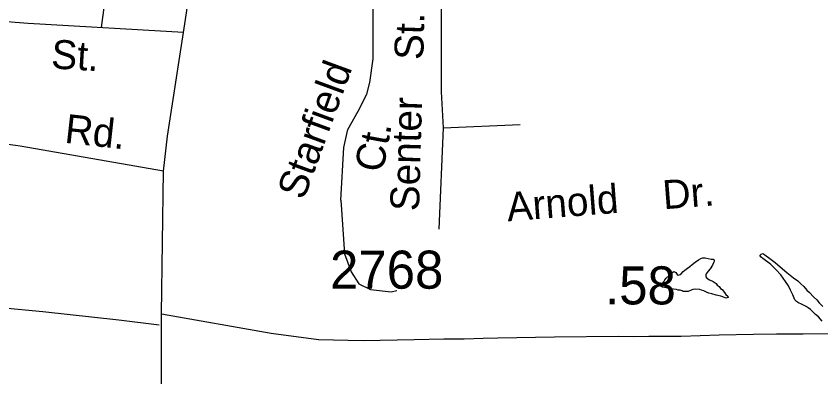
# Model space of a CAD drawing. Extents: x 2001466 to 2224147, y 644118 to 847247.
# Drawn here: x 2058818 to 2061459, y 663505 to 664690 of the extents above; entities that cross this region are included whole.
import ezdxf

# ---------------------------------------------------------------- set-up
doc = ezdxf.new("R2010")
doc.units = 0
for name, color, linetype in [('Exist Hydrographic Misc Water Feature', 7, 'Continuous'), ('Exist Road Non-System Type 51', 7, 'Continuous'), ('Exist Road Non-System Type 51 Label', 7, 'Continuous'), ('Exist Road Primary US Attributed', 7, 'Continuous'), ('Exist Road Secondary Mileage Hundredths English Label', 7, 'Continuous'), ('Exist Road Secondary Type 51 Attributed', 7, 'Continuous'), ('Exist Road Secondary Type 51 Number Label', 7, 'Continuous')]:
    doc.layers.add(name, color=color, linetype=linetype)

msp = doc.modelspace()

# ---------------------------------------------------------------- linework, layer by layer
at = {"layer": 'Exist Hydrographic Misc Water Feature'}
for points in [[(2061028.9, 663867.7), (2061036.9, 663873.7), (2061046.8, 663881.6), (2061056.8, 663889.6), (2061064.8, 663893.7), (2061070.8, 663895.7), (2061078.8, 663895.7), (2061088.8, 663893.7), (2061098.9, 663891.7), (2061104.8, 663891.7), (2061108.7, 663889.7), (2061108.7, 663883.8), (2061106.9, 663879.8), (2061103, 663871.8), (2061095, 663859.8), (2061088.8, 663851.7), (2061082.9, 663843.7), (2061080.8, 663839.7), (2061080.8, 663833.7), (2061084.9, 663829.7), (2061092.9, 663823.8), (2061105, 663817.8), (2061114.8, 663811.8), (2061119, 663805.8), (2061125.1, 663801.8), (2061129, 663795.8), (2061134.9, 663791.8), (2061142.9, 663781.8), (2061147, 663775.8), (2061153, 663769.9), (2061155, 663765.9), (2061147, 663763.8), (2061137, 663767.8), (2061131, 663769.8), (2061121, 663771.8), (2061115.1, 663773.7), (2061101.1, 663777.7), (2061091.1, 663779.7), (2061083.1, 663783.7), (2061075.1, 663787.7), (2061067.1, 663789.7), (2061061.1, 663791.7), (2061049, 663793.6), (2061039, 663791.6), (2061033, 663789.6), (2061023, 663785.6), (2061012.9, 663785.6), (2061007, 663785.6), (2061003.1, 663787.6), (2060996.9, 663789.6), (2060991, 663789.6), (2060985.1, 663791.6), (2060975, 663793.5), (2060963.1, 663795.5), (2060951, 663797.4), (2060939.1, 663799.4), (2060935, 663801.4), (2060935, 663805.4), (2060939.1, 663811.4), (2060943, 663817.5), (2060946.9, 663823.5), (2060950.8, 663829.5), (2060960.9, 663837.5), (2060967, 663843.5), (2060970.9, 663847.5), (2060976.8, 663851.5), (2060983, 663847.5), (2060986.9, 663841.5), (2060991, 663839.6), (2060996.9, 663841.6), (2061000.8, 663843.6), (2061007, 663851.6), (2061012.9, 663855.6), (2061020.9, 663861.6), (2061028.9, 663867.7)], [(2061463.2, 663688.4), (2061450.9, 663702.4), (2061441.1, 663710.4), (2061434.9, 663716.4), (2061425.1, 663726.4), (2061417.1, 663732.3), (2061410.9, 663736.3), (2061395, 663744.3), (2061385.1, 663748.3), (2061379, 663752.3), (2061373, 663758.3), (2061367.1, 663774.3), (2061358.9, 663790.2), (2061352.9, 663804.2), (2061342.9, 663818.2), (2061326.9, 663840.1), (2061310.9, 663858.1), (2061294.9, 663874.1), (2061288.7, 663878.1), (2061272.7, 663890.1), (2061268.8, 663894.1), (2061262.7, 663898), (2061258.8, 663904), (2061262.7, 663908), (2061268.8, 663910.1), (2061274.8, 663906.1), (2061290.8, 663894.1), (2061308.8, 663880.2), (2061324.8, 663866.1), (2061346.8, 663848.2), (2061368.9, 663830.3), (2061382.9, 663820.3), (2061392.9, 663810.3), (2061402.9, 663802.3), (2061413, 663790.3), (2061421, 663782.4), (2061434.9, 663768.4)], [(2061434.9, 663768.4), (2061445, 663758.4), (2061453, 663748.4), (2061465.1, 663736.5)]]:
    msp.add_lwpolyline(points, dxfattribs=at)
at = {"layer": 'Exist Road Non-System Type 51'}
for points in [[(2058818.5, 665217.7), (2058764.8, 664719.4), (2058760.4, 664697.5), (2058766.2, 664687.3), (2058773.9, 664675.2), (2058789.9, 664672.9), (2058815.8, 664670.3), (2058857.8, 664667.5), (2059367.5, 664636.9)], [(2059172.6, 665215.1), (2059097.1, 664653.1)], [(2059884.2, 664085.3), (2059893.4, 664258.5), (2059906.8, 664317.3), (2059940.2, 664377.5), (2059969.6, 664433.6), (2059979, 664472.4), (2059989.7, 664550), (2059989.7, 664782.6), (2059989.7, 664817.7)], [(2060212.8, 664816.3), (2060212.8, 664441.9), (2060219.5, 664322.9)], [(2059302.4, 664180.6), (2058832.1, 664262.5), (2058395.1, 664322.6), (2058210.7, 664340), (2058111.8, 664350.7), (2058069, 664346.7), (2058061, 664326.7), (2058056, 664287.7), (2058053.6, 664265.8), (2058048.1, 664191.9), (2058017.2, 663810.2)], [(2060219.5, 664322.9), (2060205.7, 663990.1)], [(2060219.5, 664322.9), (2060472.1, 664333.6)], [(2059884.2, 664085.3), (2059896.1, 663909.2), (2059917.5, 663850.4), (2059942.9, 663810.2), (2059981.6, 663791.5), (2060048.5, 663784.8), (2060067.2, 663788.9)], [(2059288.1, 663675.2), (2059155.9, 663691.4), (2058906.4, 663718.5), (2058488.9, 663758.1), (2058017.2, 663810.2)]]:
    msp.add_lwpolyline(points, dxfattribs=at)
at = {"layer": 'Exist Road Primary US Attributed'}
for points in [[(2059295.4, 663712.5), (2059302.4, 664180.6), (2059315.3, 664295.7), (2059373.9, 664679), (2059445.4, 665156.9), (2059506.2, 665533.1), (2059543.2, 665998.9), (2059561, 666246.7), (2059550.8, 666540.9), (2059535.1, 666795.5)], [(2059166.2, 661899.6), (2059218.5, 662013.8), (2059254.6, 662159.3), (2059275.5, 662259.9), (2059294.4, 662402.3), (2059300.7, 662588.7), (2059295.4, 663340.6), (2059295.4, 663712.5)]]:
    msp.add_lwpolyline(points, dxfattribs=at)
at = {"layer": 'Exist Road Secondary Type 51 Attributed'}
msp.add_lwpolyline([(2059295.4, 663712.5), (2059655.5, 663648.6), (2059810.2, 663627.6), (2059957.1, 663625), (2060124.9, 663627.6), (2060221.5, 663629.9), (2060288.5, 663629.9), (2060350.5, 663631.9), (2060398.5, 663632.9), (2060584.6, 663636), (2060793.7, 663639), (2060842.9, 663638), (2060893.9, 663639), (2060999.9, 663639), (2061124.9, 663643), (2061238, 663645.1), (2061313, 663646.1), (2061400.1, 663646.1), (2061503.1, 663647.1), (2061663.2, 663650.1), (2061812.2, 663651.1), (2062075.5, 663651.2), (2062375.7, 663661.3)], dxfattribs=at)

# ---------------------------------------------------------------- texts
at = {"layer": 'Exist Road Non-System Type 51 Label'}
for s, rotation, p in [('St.', 88.4145, (2060154, 664545.3)), ('St.', 356.5641, (2058931.9, 664518.6)), ('Starfield', 69.8675, (2059762, 664082.9)), ('Senter', 88.4146, (2060140.3, 664048.6)), ('Rd.', 353.6783, (2058975.1, 664274.4)), ('Ct.', 79.511, (2060021.6, 664173.4)), ('Arnold', 4.4266, (2060431.5, 664015.8)), ('Dr.', 4.4266, (2060943.1, 664055.4))]:
    msp.add_text(s, height=95, rotation=rotation, dxfattribs=at).set_placement(p)
at = {"layer": 'Exist Road Secondary Mileage Hundredths English Label'}
msp.add_text('.58', height=125, dxfattribs=at).set_placement((2060750.5, 663743))
at = {"layer": 'Exist Road Secondary Type 51 Number Label'}
msp.add_text('2768', height=125, dxfattribs=at).set_placement((2059848.4, 663794.7))

doc.saveas('drawing.dxf')
